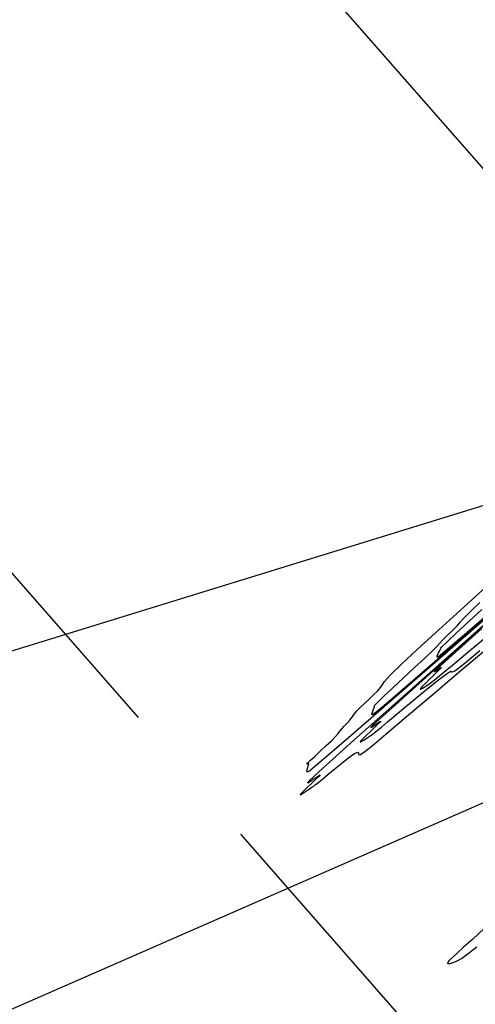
# Model space of a CAD drawing. Extents: x 3249832 to 3255657, y 13789405 to 13793316.
# Tile 656 of 656: x 3252939 to 3253012, y 13791422 to 13791581. Entities that reach past the tile are written whole.
import ezdxf

# ---------------------------------------------------------------- set-up
doc = ezdxf.new("R2010")
doc.units = 0
doc.header["$LTSCALE"] = 100
doc.header["$MEASUREMENT"] = 0
doc.linetypes.add('DASHED', pattern=[0.75, 0.5, -0.25])
for name, color, linetype in [('GRATIO_03231_CON', 1, 'CONTINUOUS'), ('PLAN', 7, 'CONTINUOUS'), ('TARGETS_EAST', 7, 'CONTINUOUS'), ('TARGETS_WEST', 7, 'CONTINUOUS')]:
    doc.layers.add(name, color=color, linetype=linetype)

# ---------------------------------------------------------------- blocks, each defined once
blk = doc.blocks.new('Gratio_032316_contours')
at = {"layer": 'GRATIO_03231_CON', "color": 1, "linetype": 'Continuous', "flags": 128}
for points in [[(3253020.94, 13791489.72), (3253012.14, 13791481.9), (3253001.72, 13791472.64), (3252992.78, 13791464.69), (3252987.65, 13791460.08), (3252985.64, 13791458.22), (3252985.31, 13791457.85), (3252985.47, 13791457.91), (3252985.8, 13791458.12), (3252986.23, 13791458.41), (3252986.68, 13791458.73), (3252987.07, 13791458.99), (3252987.31, 13791459.15), (3252987.33, 13791459.12), (3252987.11, 13791458.89), (3252986.64, 13791458.43), (3252985.93, 13791457.75), (3252985.16, 13791457), (3252984.51, 13791456.36), (3252984.15, 13791456), (3252984.1, 13791455.91), (3252984.35, 13791456.04), (3252984.84, 13791456.36), (3252985.45, 13791456.76), (3252986, 13791457.13), (3252986.36, 13791457.38), (3252986.61, 13791457.56), (3252986.84, 13791457.75), (3252987.17, 13791458.02), (3252987.7, 13791458.46), (3252988.55, 13791459.17), (3252989.75, 13791460.17), (3252991.08, 13791461.25), (3252992.24, 13791462.14), (3252992.99, 13791462.62), (3252993.39, 13791462.76), (3252993.52, 13791462.64), (3252993.52, 13791462.64), (3252993.53, 13791462.42), (3252993.7, 13791462.35), (3252994.33, 13791462.73), (3252995.7, 13791463.82), (3252997.97, 13791465.72), (3253001.25, 13791468.52), (3253005.51, 13791472.13), (3253010.04, 13791475.96), (3253013.98, 13791479.26)], [(3253016.28, 13791485.41), (3253004.87, 13791475.27), (3252998.38, 13791469.46), (3252995.89, 13791467.19), (3252995.5, 13791466.78), (3252995.63, 13791466.83), (3252995.91, 13791467), (3252996.27, 13791467.25), (3252996.65, 13791467.51), (3252996.95, 13791467.71), (3252997.08, 13791467.78), (3252996.98, 13791467.63), (3252996.64, 13791467.3), (3252996.11, 13791466.78), (3252995.43, 13791466.13), (3252994.74, 13791465.46), (3252994.17, 13791464.89), (3252993.84, 13791464.54), (3252993.77, 13791464.41), (3252993.95, 13791464.48), (3252994.36, 13791464.74), (3252994.89, 13791465.08), (3252995.4, 13791465.43), (3252995.8, 13791465.71), (3252996.15, 13791465.97), (3252996.58, 13791466.32), (3252997.19, 13791466.83), (3252998.2, 13791467.67), (3252999.79, 13791469), (3253002.05, 13791470.89), (3253004.52, 13791472.92), (3253006.59, 13791474.59), (3253007.83, 13791475.52), (3253008.37, 13791475.82), (3253008.5, 13791475.77), (3253008.5, 13791475.77), (3253008.56, 13791475.64), (3253009.01, 13791475.87), (3253010.35, 13791476.9), (3253013.06, 13791479.16)], [(3253013.31, 13791482.62), (3253008.03, 13791477.89), (3253006, 13791476.04), (3253005.69, 13791475.71), (3253005.79, 13791475.75), (3253006.02, 13791475.89), (3253006.31, 13791476.09), (3253006.62, 13791476.3), (3253006.83, 13791476.43), (3253006.86, 13791476.4), (3253006.62, 13791476.14), (3253006.16, 13791475.7), (3253005.58, 13791475.13), (3253004.94, 13791474.51), (3253004.33, 13791473.91), (3253003.83, 13791473.41), (3253003.53, 13791473.07), (3253003.43, 13791472.91), (3253003.55, 13791472.92), (3253003.88, 13791473.11), (3253004.33, 13791473.4), (3253004.81, 13791473.72), (3253005.24, 13791474.03), (3253005.7, 13791474.39), (3253006.31, 13791474.89), (3253007.22, 13791475.64), (3253008.69, 13791476.87), (3253011.04, 13791478.83), (3253014.36, 13791481.6)], [(3253013.82, 13791434.45), (3253011.9, 13791432.7), (3253010.43, 13791431.37), (3253009.38, 13791430.4), (3253008.64, 13791429.72), (3253008.13, 13791429.24), (3253007.86, 13791428.93), (3253007.88, 13791428.78), (3253008.19, 13791428.77), (3253008.73, 13791428.92), (3253009.39, 13791429.19), (3253010.08, 13791429.59), (3253010.76, 13791430.06), (3253011.38, 13791430.51), (3253011.38, 13791430.51), (3253011.93, 13791430.94), (3253012.55, 13791431.43)]]:
    blk.add_lwpolyline(points, dxfattribs=at)
at = {"layer": 'GRATIO_03231_CON', "color": 5, "linetype": 'Continuous', "flags": 128}
for points in [[(3253016.64, 13791486.61), (3253007.44, 13791478.61), (3252998.83, 13791471.12), (3252992.7, 13791465.79), (3252988.89, 13791462.5), (3252986.75, 13791460.67), (3252985.66, 13791459.79), (3252985.25, 13791459.54), (3252985.2, 13791459.67), (3252985.25, 13791459.96), (3252985.33, 13791460.3), (3252985.42, 13791460.6), (3252985.49, 13791460.81), (3252985.52, 13791460.92), (3252985.46, 13791460.92), (3252985.31, 13791460.85), (3252985.2, 13791460.83), (3252985.31, 13791461), (3252985.77, 13791461.47), (3252986.51, 13791462.16), (3252987.39, 13791462.98), (3252988.3, 13791463.83), (3252989.14, 13791464.62), (3252989.8, 13791465.29), (3252990.22, 13791465.78), (3252990.52, 13791466.16), (3252990.81, 13791466.54), (3252991.22, 13791466.97), (3252991.69, 13791467.46), (3252992.13, 13791467.95), (3252992.49, 13791468.42), (3252992.83, 13791468.9), (3252993.23, 13791469.42), (3252993.79, 13791470), (3252994.46, 13791470.64), (3252995.2, 13791471.32), (3252995.94, 13791472.01), (3252996.6, 13791472.65), (3252997.06, 13791473.18), (3252997.3, 13791473.58), (3252997.67, 13791474.14), (3252998.61, 13791475.19), (3253000.45, 13791476.96), (3253002.97, 13791479.3), (3253005.86, 13791481.93), (3253008.82, 13791484.62), (3253011.65, 13791487.2), (3253014.19, 13791489.53)], [(3253016.58, 13791486.69), (3253008.61, 13791479.76), (3253002.64, 13791474.6), (3252998.67, 13791471.18), (3252996.57, 13791469.4), (3252995.78, 13791468.81), (3252995.68, 13791468.87), (3252995.72, 13791469.11), (3252995.79, 13791469.41), (3252995.9, 13791469.7), (3252996.01, 13791469.94), (3252996.1, 13791470.1), (3252996.1, 13791470.17), (3252996.02, 13791470.17), (3252996.07, 13791470.29), (3252996.52, 13791470.75), (3252997.54, 13791471.74), (3252999.03, 13791473.13), (3253000.77, 13791474.74), (3253002.55, 13791476.4), (3253004.17, 13791477.91), (3253005.41, 13791479.1), (3253006.15, 13791479.85), (3253006.6, 13791480.35), (3253007.08, 13791480.86), (3253007.8, 13791481.57), (3253008.65, 13791482.39), (3253009.39, 13791483.14), (3253009.9, 13791483.7), (3253010.33, 13791484.22), (3253010.93, 13791484.85), (3253011.86, 13791485.76), (3253013.06, 13791486.88)], [(3253016.27, 13791486.59), (3253010.59, 13791481.69), (3253007.47, 13791479.02), (3253006.31, 13791478.09), (3253006.15, 13791478.07), (3253006.19, 13791478.26), (3253006.26, 13791478.52), (3253006.38, 13791478.8), (3253006.53, 13791479.07), (3253006.68, 13791479.29), (3253006.74, 13791479.43), (3253006.73, 13791479.49), (3253006.94, 13791479.74), (3253007.72, 13791480.5), (3253009.28, 13791481.98), (3253011.31, 13791483.88), (3253013.35, 13791485.77)]]:
    blk.add_lwpolyline(points, dxfattribs=at)

msp = doc.modelspace()

# ---------------------------------------------------------------- linework, layer by layer
at = {"layer": 'PLAN', "color": 8, "linetype": 'DASHED'}
for p, q in [((3252689.96, 13791925.79), (3253606.13, 13790880.88)), ((3252628.4, 13791844.31), (3253526.26, 13790820.3))]:
    msp.add_line(p, q, dxfattribs=at)
at = {"layer": 'TARGETS_WEST'}
for p, q in [((3253028.72, 13791507.13), (3252888.4, 13791463.84)), ((3253051.29, 13791471.16), (3252929.27, 13791417.73))]:
    msp.add_line(p, q, dxfattribs=at)

# ---------------------------------------------------------------- block references
at = {"layer": 'TARGETS_EAST'}
msp.add_blockref('Gratio_032316_contours', (0, 0), dxfattribs=at)

doc.saveas('drawing.dxf')
